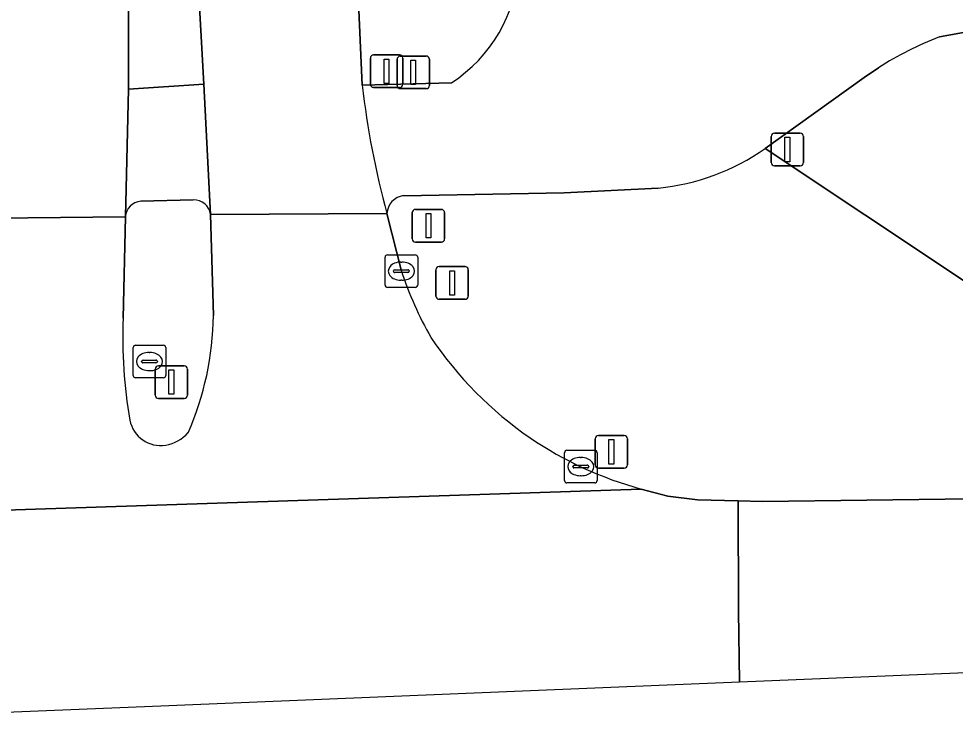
# Model space of a CAD drawing. Extents: x 162396 to 163643, y 386452 to 387406.
# Drawn here: x 163255.82 to 163284.52, y 386520.9 to 386542.68 of the extents above; entities that cross this region are included whole.
import ezdxf

# ---------------------------------------------------------------- set-up
doc = ezdxf.new("R2010")
doc.units = 0
for name, color, linetype in [('IMGEO_Berm_groen', 7, 'Continuous'), ('IMGEO_Drukknoppaal', 7, 'Continuous'), ('IMGEO_Fietspad_gesloten', 7, 'Continuous'), ('IMGEO_Kolk', 7, 'Continuous'), ('IMGEO_Lichtmast', 7, 'Continuous'), ('IMGEO_Rijbaan_lokaal_gesloten', 7, 'Continuous'), ('IMGEO_Rijbaan_regionaal_gesloten', 7, 'Continuous'), ('IMGEO_Rioolput', 7, 'Continuous'), ('IMGEO_Verkeersbordpaal', 7, 'Continuous'), ('IMGEO_Verkeerseiland_gesloten', 7, 'Continuous'), ('IMGEO_Verkeersregelinstallatiepaal', 7, 'Continuous'), ('IMGEO_Voetpad_open', 7, 'Continuous')]:
    doc.layers.add(name, color=color, linetype=linetype)

msp = doc.modelspace()

# ---------------------------------------------------------------- linework, layer by layer
at = {"layer": 'IMGEO_Berm_groen'}
for points in [[(163285.79, 386542.445), (163284.036, 386542.126)], [(163282.173, 386541.183), (163281.727, 386540.879), (163278.692, 386538.707), (163284.811, 386534.637), (163285.244, 386535.309), (163287.011, 386538.05), (163288.831, 386540.873), (163289.264, 386541.545), (163289.936, 386541.11), (163295.555, 386537.473), (163296.227, 386537.038), (163295.786, 386536.371), (163293.934, 386533.569), (163292.079, 386530.763), (163291.638, 386530.096), (163294.607, 386528.089), (163302.251, 386528.186), (163380.758, 386529.185), (163389.829, 386529.15)], [(163285.477, 386534.194), (163284.811, 386534.637), (163278.692, 386538.707)], [(163275.416, 386537.491), (163272.532, 386537.351), (163267.61, 386537.259)], [(163267.101, 386536.711), (163267.545, 386534.945)], [(163274.893, 386528.264), (163275.716, 386528.049), (163276.618, 386527.934), (163277.866, 386527.903), (163278.616, 386527.885), (163294.607, 386528.089), (163291.638, 386530.096), (163290.972, 386530.539), (163285.477, 386534.194)]]:
    msp.add_lwpolyline(points, dxfattribs=at)
for centre, radius, start, end in [((163287.698, 386532.58), 10.224, 110.9864, 122.7082), ((163274.732, 386544.355), 6.898, 275.691, 305.0373), ((163267.684, 386536.68), 0.584, 97.2744, 176.9518), ((163278.055, 386538.419), 11.069, 198.2885, 209.8144), ((163277.879, 386539.191), 11.326, 213.6498, 235.6954), ((163277.875, 386539.171), 11.307, 235.655, 254.7071)]:
    msp.add_arc(centre, radius, start, end, dxfattribs=at)
at = {"layer": 'IMGEO_Drukknoppaal'}
for p, q in [((163267.412, 386540.64), (163267.412, 386541.44)), ((163267.412, 386541.44), (163267.412, 386540.64)), ((163267.512, 386541.54), (163268.302, 386541.54)), ((163268.302, 386541.54), (163267.512, 386541.54)), ((163268.402, 386541.44), (163268.402, 386540.64)), ((163268.402, 386540.64), (163268.402, 386541.44)), ((163268.302, 386540.54), (163267.512, 386540.54)), ((163267.512, 386540.54), (163268.302, 386540.54))]:
    msp.add_line(p, q, dxfattribs=at)
msp.add_lwpolyline([(163267.832, 386541.415), (163267.982, 386541.415), (163267.982, 386540.665), (163267.832, 386540.665), (163267.832, 386541.415)], dxfattribs=at)
for centre, start, end in [((163267.512, 386541.44), 90, 180), ((163267.512, 386541.44), 90, 180), ((163268.302, 386541.44), 0, 90), ((163268.302, 386541.44), 360, 90), ((163267.512, 386540.64), 180, 270), ((163267.512, 386540.64), 180, 270), ((163268.302, 386540.64), 270, 0), ((163268.302, 386540.64), 270, 0)]:
    msp.add_arc(centre, 0.1, start, end, dxfattribs=at)
at = {"layer": 'IMGEO_Fietspad_gesloten'}
for points in [[(163284.036, 386542.126), (163285.79, 386542.445)], [(163278.692, 386538.707), (163281.727, 386540.879), (163282.173, 386541.183)], [(163261.698, 386536.683), (163261.49, 386540.674), (163259.178, 386540.526), (163259.083, 386536.605)], [(163269.078, 386540.722), (163266.342, 386540.646)], [(163267.61, 386537.259), (163272.532, 386537.351), (163275.416, 386537.491)], [(163259.554, 386537.086), (163261.162, 386537.129)]]:
    msp.add_lwpolyline(points, dxfattribs=at)
for centre, radius, start, end in [((163266.585, 386544.566), 4.582, 302.9656, 356.4836), ((163287.698, 386532.58), 10.224, 110.9864, 122.7082), ((163293.347, 386543.814), 27.19, 186.6912, 195.1436), ((163274.732, 386544.355), 6.898, 275.691, 305.0373), ((163267.684, 386536.68), 0.584, 97.2744, 176.9518), ((163259.593, 386536.577), 0.511, 94.384, 176.8197), ((163261.185, 386536.612), 0.518, 7.9162, 92.5568)]:
    msp.add_arc(centre, radius, start, end, dxfattribs=at)
at = {"layer": 'IMGEO_Kolk'}
for p, q in [((163267.119, 386535.445), (163267.971, 386535.445)), ((163267.044, 386534.519), (163267.044, 386535.371)), ((163267.532, 386535.225), (163267.557, 386535.225)), ((163268.045, 386535.371), (163268.045, 386534.519)), ((163267.303, 386534.939), (163267.303, 386534.951)), ((163267.741, 386534.902), (163267.343, 386534.902)), ((163267.346, 386534.988), (163267.744, 386534.988)), ((163267.787, 386534.951), (163267.787, 386534.939)), ((163267.555, 386534.665), (163267.53, 386534.665)), ((163267.971, 386534.445), (163267.119, 386534.445)), ((163272.619, 386529.452), (163273.471, 386529.452)), ((163272.544, 386528.526), (163272.544, 386529.378)), ((163273.032, 386529.232), (163273.057, 386529.232)), ((163273.545, 386529.378), (163273.545, 386528.526)), ((163272.803, 386528.946), (163272.803, 386528.958)), ((163273.241, 386528.909), (163272.843, 386528.909)), ((163272.846, 386528.995), (163273.244, 386528.995)), ((163273.287, 386528.958), (163273.287, 386528.946)), ((163273.055, 386528.672), (163273.03, 386528.672)), ((163273.471, 386528.452), (163272.619, 386528.452))]:
    msp.add_line(p, q, dxfattribs=at)
for points in [[(163267.119, 386535.445), (163267.971, 386535.445)], [(163267.044, 386534.519), (163267.044, 386535.371)], [(163268.045, 386535.371), (163268.045, 386534.519)], [(163267.971, 386534.445), (163267.119, 386534.445)], [(163272.619, 386529.452), (163273.471, 386529.452)], [(163272.544, 386528.526), (163272.544, 386529.378)], [(163273.545, 386529.378), (163273.545, 386528.526)], [(163273.471, 386528.452), (163272.619, 386528.452)]]:
    msp.add_lwpolyline(points, dxfattribs=at)
for centre, radius, start, end in [((163267.121, 386535.369), 0.0765, 91.552, 178.448), ((163267.121, 386535.369), 0.0765, 91.552, 178.448), ((163267.969, 386535.369), 0.0765, 1.552, 88.448), ((163267.969, 386535.369), 0.0765, 1.552, 88.448), ((163267.343, 386534.948), 0.0403, 85.8775, 175.7526), ((163267.34, 386534.938), 0.0366, 178.938, 274.7102), ((163267.744, 386534.945), 0.043, 264.8664, 352.4533), ((163267.748, 386534.95), 0.0386, 1.7309, 96.639), ((163267.121, 386534.521), 0.0765, 181.552, 268.448), ((163267.121, 386534.521), 0.0765, 181.552, 268.448), ((163267.969, 386534.521), 0.0765, 271.552, 358.448), ((163267.969, 386534.521), 0.0765, 271.552, 358.448), ((163272.621, 386529.376), 0.0765, 91.552, 178.448), ((163272.621, 386529.376), 0.0765, 91.552, 178.448), ((163273.469, 386529.376), 0.0765, 1.552, 88.448), ((163273.469, 386529.376), 0.0765, 1.552, 88.448), ((163272.843, 386528.955), 0.0403, 85.8775, 175.7526), ((163272.84, 386528.945), 0.0366, 178.938, 274.7102), ((163273.244, 386528.952), 0.043, 264.8664, 352.4533), ((163273.248, 386528.957), 0.0386, 1.7309, 96.639), ((163272.621, 386528.528), 0.0765, 181.552, 268.448), ((163272.621, 386528.528), 0.0765, 181.552, 268.448), ((163273.469, 386528.528), 0.0765, 271.552, 358.448), ((163273.469, 386528.528), 0.0765, 271.552, 358.448)]:
    msp.add_arc(centre, radius, start, end, dxfattribs=at)
for centre, major_axis, ratio, start_param, end_param in [((163267.531, 386534.945), (-0.387, 0.002), 0.722429, 4.712389, 7.853982), ((163267.556, 386534.945), (-0.39, 0.002), 0.717154, 1.570796, 4.712389), ((163273.031, 386528.952), (-0.387, 0.002), 0.722429, 4.712389, 7.853982), ((163273.056, 386528.952), (-0.39, 0.002), 0.717154, 1.570796, 4.712389)]:
    msp.add_ellipse(centre, major_axis=major_axis, ratio=ratio, start_param=start_param, end_param=end_param, dxfattribs=at)
at = {"layer": 'IMGEO_Lichtmast'}
for p, q in [((163278.978, 386539.174), (163279.768, 386539.174)), ((163279.768, 386539.174), (163278.978, 386539.174)), ((163278.878, 386538.274), (163278.878, 386539.074)), ((163278.878, 386539.074), (163278.878, 386538.274)), ((163279.868, 386539.074), (163279.868, 386538.274)), ((163279.868, 386538.274), (163279.868, 386539.074)), ((163279.768, 386538.174), (163278.978, 386538.174)), ((163278.978, 386538.174), (163279.768, 386538.174)), ((163268.606, 386534.182), (163268.606, 386534.982)), ((163268.606, 386534.982), (163268.606, 386534.182)), ((163268.706, 386535.082), (163269.496, 386535.082)), ((163269.496, 386535.082), (163268.706, 386535.082)), ((163269.596, 386534.982), (163269.596, 386534.182)), ((163269.596, 386534.182), (163269.596, 386534.982)), ((163269.496, 386534.082), (163268.706, 386534.082)), ((163268.706, 386534.082), (163269.496, 386534.082)), ((163260.099, 386532.043), (163260.889, 386532.043)), ((163260.889, 386532.043), (163260.099, 386532.043)), ((163259.999, 386531.143), (163259.999, 386531.943)), ((163259.999, 386531.943), (163259.999, 386531.143)), ((163260.989, 386531.943), (163260.989, 386531.143)), ((163260.989, 386531.143), (163260.989, 386531.943)), ((163260.889, 386531.043), (163260.099, 386531.043)), ((163260.099, 386531.043), (163260.889, 386531.043))]:
    msp.add_line(p, q, dxfattribs=at)
for points in [[(163279.298, 386539.049), (163279.448, 386539.049), (163279.448, 386538.299), (163279.298, 386538.299), (163279.298, 386539.049)], [(163269.026, 386534.957), (163269.176, 386534.957), (163269.176, 386534.207), (163269.026, 386534.207), (163269.026, 386534.957)], [(163260.419, 386531.918), (163260.569, 386531.918), (163260.569, 386531.168), (163260.419, 386531.168), (163260.419, 386531.918)]]:
    msp.add_lwpolyline(points, dxfattribs=at)
for centre, start, end in [((163278.978, 386539.074), 90, 180), ((163278.978, 386539.074), 90, 180), ((163279.768, 386539.074), 0, 90), ((163279.768, 386539.074), 360, 90), ((163278.978, 386538.274), 180, 270), ((163278.978, 386538.274), 180, 270), ((163279.768, 386538.274), 270, 0), ((163279.768, 386538.274), 270, 0), ((163268.706, 386534.982), 90, 180), ((163268.706, 386534.982), 90, 180), ((163269.496, 386534.982), 0, 90), ((163269.496, 386534.982), 360, 90), ((163268.706, 386534.182), 180, 270), ((163268.706, 386534.182), 180, 270), ((163269.496, 386534.182), 270, 0), ((163269.496, 386534.182), 270, 0), ((163260.099, 386531.943), 90, 180), ((163260.099, 386531.943), 90, 180), ((163260.889, 386531.943), 0, 90), ((163260.889, 386531.943), 360, 90), ((163260.099, 386531.143), 180, 270), ((163260.099, 386531.143), 180, 270), ((163260.889, 386531.143), 270, 0), ((163260.889, 386531.143), 270, 0)]:
    msp.add_arc(centre, 0.1, start, end, dxfattribs=at)
at = {"layer": 'IMGEO_Rijbaan_lokaal_gesloten'}
for points in [[(163266.342, 386540.646), (163266.215, 386543.652), (163265.822, 386551.771), (163265.747, 386553.31), (163265.67, 386554.577), (163265.06, 386567.359)], [(163252.093, 386536.54), (163259.083, 386536.605), (163259.178, 386540.526), (163259.179, 386543.993), (163259.401, 386555.929), (163259.459, 386559.077)], [(163260.463, 386559.186), (163260.689, 386555.095), (163261.302, 386543.981), (163261.49, 386540.674), (163261.698, 386536.683), (163267.101, 386536.711)], [(163259.012, 386533.501), (163259.083, 386536.605), (163252.093, 386536.54)], [(163267.545, 386534.945), (163267.101, 386536.711), (163261.698, 386536.683), (163261.781, 386533.583)], [(163247.345, 386527.35), (163274.893, 386528.264)]]:
    msp.add_lwpolyline(points, dxfattribs=at)
for centre, radius, start, end in [((163293.347, 386543.814), 27.19, 186.6912, 195.1436), ((163278.055, 386538.419), 11.069, 198.2885, 209.8144), ((163274.624, 386532.976), 15.621, 178.0728, 189.5797), ((163252.676, 386533.671), 9.106, 336.1676, 359.4447), ((163277.879, 386539.191), 11.326, 213.6498, 235.6954), ((163260.181, 386530.576), 0.981, 191.7431, 278.2519), ((163260.084, 386530.821), 1.239, 281.0675, 318.0059), ((163277.875, 386539.171), 11.307, 235.655, 254.7071)]:
    msp.add_arc(centre, radius, start, end, dxfattribs=at)
at = {"layer": 'IMGEO_Rijbaan_regionaal_gesloten'}
for points in [[(163389.829, 386529.15), (163380.758, 386529.185), (163302.251, 386528.186), (163294.607, 386528.089), (163278.616, 386527.885), (163277.866, 386527.903), (163277.879, 386524.523), (163277.91, 386522.352), (163296.252, 386523.108), (163353.405, 386522.168), (163376.434, 386522.468), (163386.789, 386522.496), (163399.132, 386522.32)], [(163242.646, 386520.897), (163260.414, 386521.63), (163277.91, 386522.352), (163277.879, 386524.523), (163277.866, 386527.903), (163276.618, 386527.934), (163275.716, 386528.049), (163274.893, 386528.264), (163247.345, 386527.35)]]:
    msp.add_lwpolyline(points, dxfattribs=at)
at = {"layer": 'IMGEO_Rioolput'}
for p, q in [((163259.323, 386531.747), (163259.323, 386532.599)), ((163259.398, 386532.673), (163260.25, 386532.673)), ((163260.324, 386532.599), (163260.324, 386531.747)), ((163259.811, 386532.453), (163259.836, 386532.453)), ((163259.582, 386532.167), (163259.582, 386532.179)), ((163260.02, 386532.13), (163259.622, 386532.13)), ((163259.625, 386532.216), (163260.023, 386532.216)), ((163260.066, 386532.179), (163260.066, 386532.167)), ((163259.834, 386531.893), (163259.809, 386531.893)), ((163260.25, 386531.673), (163259.398, 386531.673))]:
    msp.add_line(p, q, dxfattribs=at)
for points in [[(163259.323, 386531.747), (163259.323, 386532.599)], [(163259.398, 386532.673), (163260.25, 386532.673)], [(163260.324, 386532.599), (163260.324, 386531.747)], [(163260.25, 386531.673), (163259.398, 386531.673)]]:
    msp.add_lwpolyline(points, dxfattribs=at)
for centre, radius, start, end in [((163259.4, 386532.597), 0.0765, 91.552, 178.448), ((163259.4, 386532.597), 0.0765, 91.552, 178.448), ((163260.248, 386532.597), 0.0765, 1.552, 88.448), ((163260.248, 386532.597), 0.0765, 1.552, 88.448), ((163259.622, 386532.176), 0.0403, 85.8775, 175.7526), ((163259.619, 386532.166), 0.0366, 178.938, 274.7102), ((163260.023, 386532.173), 0.043, 264.8664, 352.4533), ((163260.027, 386532.178), 0.0386, 1.7309, 96.639), ((163259.4, 386531.749), 0.0765, 181.552, 268.448), ((163259.4, 386531.749), 0.0765, 181.552, 268.448), ((163260.248, 386531.749), 0.0765, 271.552, 358.448), ((163260.248, 386531.749), 0.0765, 271.552, 358.448)]:
    msp.add_arc(centre, radius, start, end, dxfattribs=at)
for centre, major_axis, ratio, start_param, end_param in [((163259.81, 386532.173), (-0.387, 0.002), 0.722429, 4.712389, 7.853982), ((163259.835, 386532.173), (-0.39, 0.002), 0.717154, 1.570796, 4.712389)]:
    msp.add_ellipse(centre, major_axis=major_axis, ratio=ratio, start_param=start_param, end_param=end_param, dxfattribs=at)
at = {"layer": 'IMGEO_Verkeersbordpaal'}
for p, q in [((163267.88, 386535.938), (163267.88, 386536.738)), ((163267.88, 386536.738), (163267.88, 386535.938)), ((163267.98, 386536.838), (163268.77, 386536.838)), ((163268.77, 386536.838), (163267.98, 386536.838)), ((163268.87, 386536.738), (163268.87, 386535.938)), ((163268.87, 386535.938), (163268.87, 386536.738)), ((163268.77, 386535.838), (163267.98, 386535.838)), ((163267.98, 386535.838), (163268.77, 386535.838))]:
    msp.add_line(p, q, dxfattribs=at)
msp.add_lwpolyline([(163268.3, 386536.713), (163268.45, 386536.713), (163268.45, 386535.963), (163268.3, 386535.963), (163268.3, 386536.713)], dxfattribs=at)
for centre, start, end in [((163267.98, 386536.738), 90, 180), ((163267.98, 386536.738), 90, 180), ((163268.77, 386536.738), 0, 90), ((163268.77, 386536.738), 360, 90), ((163267.98, 386535.938), 180, 270), ((163267.98, 386535.938), 180, 270), ((163268.77, 386535.938), 270, 0), ((163268.77, 386535.938), 270, 0)]:
    msp.add_arc(centre, 0.1, start, end, dxfattribs=at)
at = {"layer": 'IMGEO_Verkeerseiland_gesloten'}
for points in [[(163261.162, 386537.129), (163259.554, 386537.086)], [(163259.083, 386536.605), (163259.012, 386533.501)], [(163261.781, 386533.583), (163261.698, 386536.683)]]:
    msp.add_lwpolyline(points, dxfattribs=at)
for centre, radius, start, end in [((163259.593, 386536.577), 0.511, 94.384, 176.8197), ((163261.185, 386536.612), 0.518, 7.9162, 92.5568), ((163274.624, 386532.976), 15.621, 178.0728, 189.5797), ((163252.676, 386533.671), 9.106, 336.1676, 359.4447), ((163260.181, 386530.576), 0.981, 191.7431, 278.2519), ((163260.084, 386530.821), 1.239, 281.0675, 318.0059)]:
    msp.add_arc(centre, radius, start, end, dxfattribs=at)
at = {"layer": 'IMGEO_Verkeersregelinstallatiepaal'}
for p, q in [((163266.595, 386540.674), (163266.595, 386541.474)), ((163266.595, 386541.474), (163266.595, 386540.674)), ((163266.695, 386541.574), (163267.485, 386541.574)), ((163267.485, 386541.574), (163266.695, 386541.574)), ((163267.585, 386541.474), (163267.585, 386540.674)), ((163267.585, 386540.674), (163267.585, 386541.474)), ((163267.485, 386540.574), (163266.695, 386540.574)), ((163266.695, 386540.574), (163267.485, 386540.574)), ((163273.486, 386529.005), (163273.486, 386529.805)), ((163273.486, 386529.805), (163273.486, 386529.005)), ((163273.586, 386529.905), (163274.376, 386529.905)), ((163274.376, 386529.905), (163273.586, 386529.905)), ((163274.476, 386529.805), (163274.476, 386529.005)), ((163274.476, 386529.005), (163274.476, 386529.805)), ((163274.376, 386528.905), (163273.586, 386528.905)), ((163273.586, 386528.905), (163274.376, 386528.905))]:
    msp.add_line(p, q, dxfattribs=at)
for points in [[(163267.015, 386541.449), (163267.165, 386541.449), (163267.165, 386540.699), (163267.015, 386540.699), (163267.015, 386541.449)], [(163273.906, 386529.78), (163274.056, 386529.78), (163274.056, 386529.03), (163273.906, 386529.03), (163273.906, 386529.78)]]:
    msp.add_lwpolyline(points, dxfattribs=at)
for centre, start, end in [((163266.695, 386541.474), 90, 180), ((163266.695, 386541.474), 90, 180), ((163267.485, 386541.474), 0, 90), ((163267.485, 386541.474), 360, 90), ((163266.695, 386540.674), 180, 270), ((163266.695, 386540.674), 180, 270), ((163267.485, 386540.674), 270, 0), ((163267.485, 386540.674), 270, 0), ((163273.586, 386529.805), 90, 180), ((163273.586, 386529.805), 90, 180), ((163274.376, 386529.805), 0, 90), ((163274.376, 386529.805), 360, 90), ((163273.586, 386529.005), 180, 270), ((163273.586, 386529.005), 180, 270), ((163274.376, 386529.005), 270, 0), ((163274.376, 386529.005), 270, 0)]:
    msp.add_arc(centre, 0.1, start, end, dxfattribs=at)
at = {"layer": 'IMGEO_Voetpad_open'}
for points in [[(163271.158, 386544.285), (163271.067, 386543.909), (163270.929, 386543.794), (163270.713, 386543.742), (163266.215, 386543.652), (163266.342, 386540.646), (163269.078, 386540.722)], [(163259.179, 386543.993), (163259.178, 386540.526), (163261.49, 386540.674), (163261.302, 386543.981)]]:
    msp.add_lwpolyline(points, dxfattribs=at)
msp.add_arc((163266.585, 386544.566), 4.582, 302.9656, 356.4836, dxfattribs=at)

doc.saveas('drawing.dxf')
